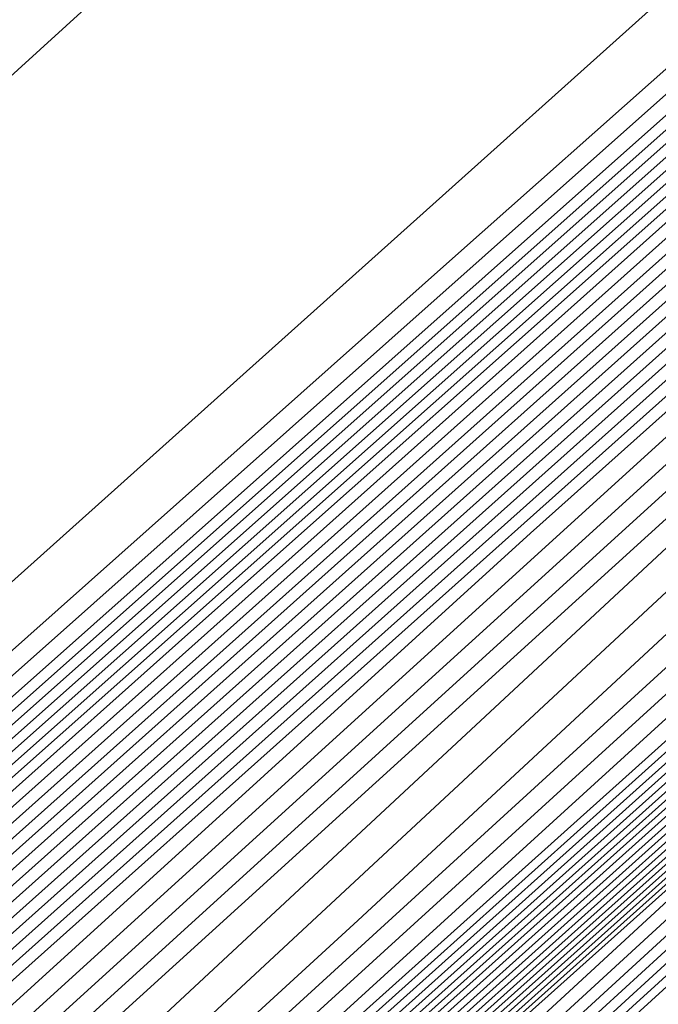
# Model space of a CAD drawing. Extents: x 3249832 to 3255657, y 13789405 to 13793316.
# Tile 931 of 1056: x 3253210.459 to 3253211.257, y 13791260.251 to 13791261.481. Entities that reach past the tile are written whole.
import ezdxf

# ---------------------------------------------------------------- set-up
doc = ezdxf.new("R2010")
doc.units = 0
doc.header["$LTSCALE"] = 100
doc.header["$MEASUREMENT"] = 0
for name, color, linetype in [('GRATIO_03231_CON', 1, 'CONTINUOUS'), ('GRATIO_0323_ICON', 1, 'CONTINUOUS'), ('TARGETS_EAST', 7, 'CONTINUOUS')]:
    doc.layers.add(name, color=color, linetype=linetype)

# ---------------------------------------------------------------- blocks, each defined once
blk = doc.blocks.new('Gratio_032316_contours')
at = {"layer": 'GRATIO_03231_CON', "color": 1, "linetype": 'Continuous', "flags": 128}
for points in [[(3253305.5469, 13791344.024), (3253290.1181, 13791330.7387), (3253272.3357, 13791315.4184), (3253257.3517, 13791302.4813), (3253257.3517, 13791302.4813), (3253249.0164, 13791295.2334), (3253245.9727, 13791292.5302), (3253245.5616, 13791292.1146), (3253245.4762, 13791292.0211), (3253244.818, 13791291.4501), (3253243.0404, 13791289.8933), (3253239.8737, 13791287.0921), (3253236.1559, 13791283.7849), (3253233.0015, 13791280.9598), (3253231.2433, 13791279.3563), (3253230.5862, 13791278.7206), (3253230.4531, 13791278.5507), (3253230.0551, 13791278.1548), (3253227.7563, 13791276.0837), (3253221.709, 13791270.6983), (3253210.9996, 13791261.1826), (3253198.4505, 13791250.0113), (3253187.8184, 13791240.4816), (3253181.8812, 13791235.039)], [(3253286.912, 13791327.9035), (3253270.3004, 13791313.5879), (3253256.4599, 13791301.6341), (3253256.4599, 13791301.6341), (3253248.781, 13791294.9495), (3253245.9825, 13791292.4501), (3253245.6151, 13791292.0541), (3253245.6386, 13791292.0257), (3253245.6483, 13791292.0135), (3253245.6487, 13791292.0121), (3253245.5979, 13791291.9759), (3253245.2689, 13791291.697), (3253244.3887, 13791290.927), (3253242.8213, 13791289.5405), (3253240.9812, 13791287.9036), (3253239.42, 13791286.5053), (3253238.5497, 13791285.7117), (3253238.2245, 13791285.3971), (3253238.1586, 13791285.313), (3253237.7616, 13791284.9396), (3253235.2234, 13791282.6723), (3253228.4292, 13791276.6354), (3253216.3275, 13791265.8906), (3253202.1197, 13791253.2507)], [(3253297.9252, 13791337.3275), (3253283.7059, 13791325.0683), (3253268.2652, 13791311.7574), (3253255.5681, 13791300.7867), (3253255.5681, 13791300.7867), (3253248.5453, 13791294.6658), (3253245.9894, 13791292.3731), (3253245.6585, 13791292.0044), (3253245.2891, 13791291.6207), (3253242.5317, 13791289.1442), (3253235.0149, 13791282.4623), (3253221.5564, 13791270.5131), (3253205.7297, 13791256.4376), (3253192.2971, 13791244.4276), (3253184.7822, 13791237.5917), (3253181.7553, 13791234.7055)], [(3253294.1143, 13791333.9792), (3253280.4998, 13791322.2331), (3253266.2299, 13791309.9269), (3253254.6763, 13791299.9394), (3253254.6763, 13791299.9394), (3253248.3094, 13791294.3823), (3253245.9952, 13791292.2975), (3253245.6983, 13791291.9593), (3253245.7233, 13791291.9291), (3253245.7346, 13791291.9149), (3253245.7365, 13791291.9117), (3253245.3442, 13791291.5696), (3253242.6151, 13791289.1599), (3253235.2176, 13791282.6089), (3253221.988, 13791270.8756), (3253206.4354, 13791257.0484), (3253193.237, 13791245.2483), (3253185.8477, 13791238.5266), (3253182.834, 13791235.6556)], [(3253297.4758, 13791336.8077), (3253286.4926, 13791327.2827), (3253274.0872, 13791316.5633), (3253262.1555, 13791306.2704), (3253252.8796, 13791298.26), (3253252.8796, 13791298.26), (3253247.8086, 13791293.8493), (3253245.9616, 13791292.1988), (3253245.7253, 13791291.9302), (3253245.7544, 13791291.896), (3253245.7756, 13791291.8707), (3253245.7842, 13791291.8599), (3253245.4022, 13791291.5335), (3253242.76, 13791289.2202), (3253235.6147, 13791282.9133), (3253222.8491, 13791271.6035), (3253207.8468, 13791258.27), (3253195.117, 13791246.8895), (3253187.9788, 13791240.3964), (3253184.9915, 13791237.5556), (3253183.5248, 13791236.0898), (3253181.9475, 13791234.5888)], [(3253294.0264, 13791333.7838), (3253282.6818, 13791323.9345), (3253270.881, 13791313.7282), (3253260.1195, 13791304.4408), (3253251.9851, 13791297.4158), (3253251.9851, 13791297.4158), (3253247.5668, 13791293.5726), (3253245.9578, 13791292.1343), (3253245.7524, 13791291.8998), (3253245.7785, 13791291.869), (3253245.7972, 13791291.8468), (3253245.8031, 13791291.8391), (3253245.4248, 13791291.5224), (3253242.8276, 13791289.2555), (3253235.811, 13791283.068), (3253223.2789, 13791271.9681), (3253208.5524, 13791258.8809), (3253196.057, 13791247.7101), (3253189.0443, 13791241.3313), (3253186.0703, 13791238.5056), (3253184.5171, 13791236.9659), (3253182.7719, 13791235.3171)], [(3253301.2946, 13791340.0843), (3253290.5771, 13791330.7598), (3253278.8709, 13791320.5862), (3253267.6752, 13791310.8926), (3253258.0866, 13791302.6075), (3253251.1014, 13791296.5591), (3253251.1014, 13791296.5591), (3253247.3482, 13791293.2691), (3253245.9857, 13791292.0326), (3253245.8053, 13791291.8379), (3253245.4404, 13791291.5193), (3253242.8928, 13791289.2936), (3253236.0065, 13791283.2235), (3253223.7085, 13791272.3331), (3253209.258, 13791259.4918), (3253196.997, 13791248.5307)], [(3253298.8003, 13791337.8979), (3253287.1277, 13791327.7359), (3253275.0601, 13791317.238), (3253264.4689, 13791308.0576), (3253256.0501, 13791300.7785), (3253250.2052, 13791295.7169), (3253250.2052, 13791295.7169), (3253247.1023, 13791292.9973), (3253245.9749, 13791291.9762), (3253245.823, 13791291.8182), (3253245.4605, 13791291.5107), (3253242.9585, 13791289.331), (3253236.2019, 13791283.3791), (3253224.1381, 13791272.698), (3253209.9636, 13791260.1027), (3253197.937, 13791249.3514)], [(3253293.8117, 13791333.5251), (3253280.2291, 13791321.688), (3253267.4383, 13791310.5415), (3253258.0564, 13791302.3876), (3253251.9769, 13791297.1206), (3253248.4126, 13791294.0327), (3253248.4126, 13791294.0327), (3253246.6104, 13791292.4537), (3253245.9532, 13791291.8634), (3253245.8583, 13791291.7788), (3253245.5009, 13791291.4935), (3253243.0901, 13791289.4058), (3253236.5929, 13791283.6903), (3253224.9974, 13791273.4279), (3253211.3747, 13791261.3246), (3253199.817, 13791250.9926)], [(3253303.3766, 13791341.8216), (3253291.3173, 13791331.3387), (3253276.7797, 13791318.6641), (3253263.6275, 13791307.1932), (3253254.8502, 13791299.5526), (3253249.9404, 13791295.2916), (3253247.5164, 13791293.1906), (3253247.5164, 13791293.1906), (3253246.3645, 13791292.182), (3253245.9424, 13791291.807), (3253245.8759, 13791291.7592), (3253245.5211, 13791291.4849), (3253243.1558, 13791289.4432), (3253236.7883, 13791283.8459), (3253225.427, 13791273.7928), (3253212.0803, 13791261.9355), (3253200.757, 13791251.8132)], [(3253301.8648, 13791340.4944), (3253288.823, 13791329.1523), (3253273.3304, 13791315.6401), (3253259.8166, 13791303.845), (3253251.6439, 13791296.7176), (3253247.9038, 13791293.4626), (3253246.6201, 13791292.3484), (3253246.6201, 13791292.3484), (3253246.1185, 13791291.9102), (3253245.9316, 13791291.7506), (3253245.8936, 13791291.7395), (3253245.5413, 13791291.4763), (3253243.2216, 13791289.4806), (3253236.9838, 13791284.0015), (3253225.8566, 13791274.1578), (3253212.7859, 13791262.5464), (3253201.6971, 13791252.6338)], [(3253300.5659, 13791339.3531), (3253286.8018, 13791327.3792), (3253270.614, 13791313.2571), (3253256.8561, 13791301.242), (3253256.8561, 13791301.242), (3253249.1677, 13791294.5269), (3253246.3316, 13791292.0564), (3253245.917, 13791291.7134), (3253245.8985, 13791291.7327), (3253245.8749, 13791291.7575), (3253245.8508, 13791291.783), (3253245.5102, 13791291.5214), (3253243.2545, 13791289.5523), (3253237.1645, 13791284.1725), (3253226.2818, 13791274.5273), (3253213.4909, 13791263.1579), (3253202.6371, 13791253.4544), (3253196.5029, 13791247.8755)], [(3253299.3936, 13791338.3158), (3253285.9267, 13791326.6004), (3253270.0887, 13791312.7829), (3253256.6286, 13791301.0263), (3253256.6286, 13791301.0263), (3253249.1075, 13791294.4545), (3253246.3347, 13791292.0351), (3253245.9313, 13791291.6968), (3253245.9158, 13791291.7129), (3253245.8948, 13791291.7349), (3253245.8719, 13791291.7591), (3253245.5445, 13791291.5105), (3253243.3838, 13791289.6293), (3253237.5546, 13791284.4844), (3253227.1408, 13791275.2574), (3253214.9021, 13791264.3798), (3253204.5171, 13791255.0956), (3253198.634, 13791249.7453)], [(3253298.8074, 13791337.7972), (3253285.4891, 13791326.2109), (3253269.826, 13791312.5458), (3253256.5148, 13791300.9184), (3253256.5148, 13791300.9184), (3253249.0774, 13791294.4183), (3253246.3362, 13791292.0244), (3253245.9385, 13791291.6884), (3253245.9245, 13791291.7029), (3253245.9047, 13791291.7236), (3253245.8825, 13791291.7472), (3253245.5616, 13791291.5051), (3253243.4484, 13791289.6678), (3253237.7496, 13791284.6404), (3253227.5703, 13791275.6225), (3253215.6076, 13791264.9907), (3253205.4571, 13791255.9162), (3253199.6995, 13791250.6802)], [(3253298.2213, 13791337.2785), (3253285.0516, 13791325.8215), (3253269.5634, 13791312.3086), (3253256.4011, 13791300.8106), (3253256.4011, 13791300.8106), (3253249.0474, 13791294.3821), (3253246.3377, 13791292.0137), (3253245.9456, 13791291.6801), (3253245.9331, 13791291.693), (3253245.9146, 13791291.7123), (3253245.8931, 13791291.7353), (3253245.5788, 13791291.4997), (3253243.513, 13791289.7063), (3253237.9447, 13791284.7964), (3253227.9998, 13791275.9876), (3253216.3132, 13791265.6017), (3253206.3971, 13791256.7368), (3253200.765, 13791251.6151)], [(3253297.6351, 13791336.7598), (3253284.614, 13791325.4321), (3253269.3007, 13791312.0715), (3253256.2873, 13791300.7027), (3253256.2873, 13791300.7027), (3253249.0173, 13791294.3459), (3253246.3392, 13791292.003), (3253245.9528, 13791291.6718), (3253245.9418, 13791291.683), (3253245.9246, 13791291.701), (3253245.9036, 13791291.7234), (3253245.5959, 13791291.4943), (3253243.5777, 13791289.7448), (3253238.1397, 13791284.9524), (3253228.4293, 13791276.3526), (3253217.0188, 13791266.2126), (3253207.3371, 13791257.5574), (3253201.8305, 13791252.55)], [(3253296.4628, 13791335.7225), (3253283.739, 13791324.6533), (3253268.7754, 13791311.5973), (3253256.0598, 13791300.487), (3253256.0598, 13791300.487), (3253248.9571, 13791294.2735), (3253246.3422, 13791291.9817), (3253245.9672, 13791291.6551), (3253245.9591, 13791291.6632), (3253245.9444, 13791291.6784), (3253245.9247, 13791291.6995), (3253245.6303, 13791291.4835), (3253243.707, 13791289.8217), (3253238.5298, 13791285.2643), (3253229.2882, 13791277.0827), (3253218.4299, 13791267.4345), (3253209.2171, 13791259.1986), (3253203.9616, 13791254.4197), (3253201.1727, 13791251.8059)], [(3253295.8766, 13791335.2039), (3253283.3014, 13791324.2639), (3253268.5128, 13791311.3602), (3253255.946, 13791300.3791), (3253255.946, 13791300.3791), (3253248.9265, 13791294.2379), (3253246.3394, 13791291.9757), (3253245.9599, 13791291.6626), (3253245.671, 13791291.4535), (3253243.7876, 13791289.8436), (3253238.7321, 13791285.4127), (3253229.7199, 13791277.4455), (3253219.1357, 13791268.0451), (3253210.1571, 13791260.0192), (3253205.0271, 13791255.3546), (3253202.2515, 13791252.7559), (3253199.4019, 13791250.1069)], [(3253295.2905, 13791334.6852), (3253282.8639, 13791323.8745), (3253268.2501, 13791311.123), (3253255.8323, 13791300.2713), (3253255.8323, 13791300.2713), (3253248.8964, 13791294.2017), (3253246.3407, 13791291.9652), (3253245.9663, 13791291.6551), (3253245.6849, 13791291.4516), (3253243.8502, 13791289.8842), (3253238.9263, 13791285.5696), (3253230.1491, 13791277.8109), (3253219.8413, 13791268.6561), (3253211.0971, 13791260.8398), (3253206.0926, 13791256.2895), (3253203.3302, 13791253.706), (3253200.3942, 13791250.9829)], [(3253294.7043, 13791334.1666), (3253282.4263, 13791323.485), (3253267.9874, 13791310.8859), (3253255.7185, 13791300.1634), (3253255.7185, 13791300.1634), (3253248.8663, 13791294.1655), (3253246.342, 13791291.9548), (3253245.9728, 13791291.6476), (3253245.6988, 13791291.4496), (3253243.9128, 13791289.9248), (3253239.1204, 13791285.7266), (3253230.5783, 13791278.1762), (3253220.5468, 13791269.2671), (3253212.0371, 13791261.6604), (3253207.1581, 13791257.2244), (3253204.409, 13791254.656), (3253201.3865, 13791251.859)], [(3253293.532, 13791333.1293), (3253281.5512, 13791322.7062), (3253267.4621, 13791310.4117), (3253255.491, 13791299.9477), (3253255.491, 13791299.9477), (3253248.8061, 13791294.0932), (3253246.3446, 13791291.9339), (3253245.9856, 13791291.6326), (3253245.7266, 13791291.4457), (3253244.038, 13791290.006), (3253239.5087, 13791286.0404), (3253231.4368, 13791278.9069), (3253221.9579, 13791270.489), (3253213.9171, 13791263.3016), (3253209.2892, 13791259.0942), (3253206.5665, 13791256.556), (3253203.3711, 13791253.6111), (3253198.435, 13791249.1551)], [(3253299.2197, 13791338.0118), (3253292.9458, 13791332.6106), (3253281.1137, 13791322.3168), (3253267.1995, 13791310.1745), (3253255.3772, 13791299.8398), (3253255.3772, 13791299.8398), (3253248.776, 13791294.057), (3253246.3459, 13791291.9235), (3253245.992, 13791291.6251), (3253245.7404, 13791291.4437), (3253244.1006, 13791290.0466), (3253239.7028, 13791286.1973), (3253231.866, 13791279.2722), (3253222.6634, 13791271.1), (3253214.8572, 13791264.1222), (3253210.3547, 13791260.0291), (3253207.6452, 13791257.506), (3253204.3634, 13791254.4872), (3253199.2594, 13791249.8834)], [(3253298.5547, 13791337.4253), (3253292.3597, 13791332.0919), (3253280.6761, 13791321.9274), (3253266.9368, 13791309.9374), (3253255.2635, 13791299.732), (3253255.2635, 13791299.732), (3253248.7459, 13791294.0208), (3253246.3472, 13791291.9131), (3253245.9984, 13791291.6176), (3253245.7543, 13791291.4418), (3253244.1633, 13791290.0872), (3253239.897, 13791286.3542), (3253232.2952, 13791279.6376), (3253223.3689, 13791271.711), (3253215.7972, 13791264.9428), (3253211.4202, 13791260.964), (3253208.724, 13791258.4561), (3253205.3558, 13791255.3632), (3253200.0838, 13791250.6117)], [(3253297.8898, 13791336.8388), (3253291.7735, 13791331.5733), (3253280.2386, 13791321.538), (3253266.6742, 13791309.7003), (3253255.1497, 13791299.6241), (3253255.1497, 13791299.6241), (3253248.7158, 13791293.9847), (3253246.3484, 13791291.9027), (3253246.0048, 13791291.6101), (3253245.7682, 13791291.4398), (3253244.2259, 13791290.1279), (3253240.0911, 13791286.5111), (3253232.7244, 13791280.0029), (3253224.0745, 13791272.322), (3253216.7372, 13791265.7634), (3253212.4857, 13791261.8989), (3253209.8027, 13791259.4061), (3253206.3481, 13791256.2393), (3253200.9081, 13791251.34)], [(3253296.5599, 13791335.6659), (3253290.6012, 13791330.536), (3253279.3635, 13791320.7592), (3253266.1487, 13791309.2262), (3253254.9216, 13791299.409), (3253254.9216, 13791299.409), (3253248.6544, 13791293.9137), (3253246.3492, 13791291.884), (3253246.0155, 13791291.5976), (3253245.7941, 13791291.438), (3253244.3499, 13791290.2105), (3253240.4789, 13791286.8256), (3253233.5827, 13791280.7338), (3253225.4855, 13791273.5439), (3253218.6172, 13791267.4046), (3253214.6168, 13791263.7686), (3253211.9602, 13791261.3061), (3253208.3327, 13791257.9914), (3253202.5569, 13791252.7966), (3253198.0054, 13791248.6846)], [(3253295.895, 13791335.0794), (3253290.015, 13791330.0173), (3253278.9259, 13791320.3698), (3253265.8859, 13791308.9893), (3253254.8073, 13791299.3018), (3253254.8073, 13791299.3018), (3253248.6231, 13791293.879), (3253246.3486, 13791291.8757), (3253246.0198, 13791291.5926), (3253245.8062, 13791291.4382), (3253244.4114, 13791290.2525), (3253240.6725, 13791286.9832), (3253234.0118, 13791281.0993), (3253226.191, 13791274.1549), (3253219.5572, 13791268.2252), (3253215.6823, 13791264.7035), (3253213.039, 13791262.2561), (3253209.325, 13791258.8675), (3253203.3813, 13791253.5249), (3253198.6206, 13791249.2276)], [(3253295.23, 13791334.4929), (3253289.4289, 13791329.4987), (3253278.4883, 13791319.9804), (3253265.6231, 13791308.7524), (3253254.6931, 13791299.1945), (3253254.6931, 13791299.1945), (3253248.5919, 13791293.8442), (3253246.3481, 13791291.8674), (3253246.0241, 13791291.5876), (3253245.8182, 13791291.4384), (3253244.4728, 13791290.2945), (3253240.8661, 13791287.1407), (3253234.4408, 13791281.4648), (3253226.8965, 13791274.7659), (3253220.4972, 13791269.0458), (3253216.7478, 13791265.6384), (3253214.1177, 13791263.2062), (3253210.3173, 13791259.7436), (3253204.2057, 13791254.2532), (3253199.2357, 13791249.7706)], [(3253294.5651, 13791333.9064), (3253288.8427, 13791328.98), (3253278.0508, 13791319.591), (3253265.3603, 13791308.5154), (3253254.5788, 13791299.0873), (3253254.5788, 13791299.0873), (3253248.5606, 13791293.8094), (3253246.3476, 13791291.8591), (3253246.0284, 13791291.5826), (3253245.8303, 13791291.4386), (3253244.5342, 13791290.3365), (3253241.0598, 13791287.2982), (3253234.8699, 13791281.8304), (3253227.6021, 13791275.3769), (3253221.4372, 13791269.8664), (3253217.8133, 13791266.5733), (3253215.1964, 13791264.1562), (3253211.3096, 13791260.6196), (3253205.03, 13791254.9816), (3253199.8509, 13791250.3136)], [(3253293.2352, 13791332.7334), (3253287.6704, 13791327.9427), (3253277.1756, 13791318.8122), (3253264.8347, 13791308.0415), (3253254.3502, 13791298.8728), (3253254.3502, 13791298.8728), (3253248.498, 13791293.7398), (3253246.3465, 13791291.8425), (3253246.037, 13791291.5725), (3253245.8544, 13791291.4389), (3253244.6571, 13791290.4204), (3253241.447, 13791287.6133), (3253235.728, 13791282.5614), (3253229.0131, 13791276.5989), (3253223.3172, 13791271.5076), (3253219.9444, 13791268.4431), (3253217.3539, 13791266.0562), (3253213.2943, 13791262.3717), (3253206.6788, 13791256.4382), (3253201.0812, 13791251.3996)], [(3253287.0842, 13791327.424), (3253276.7381, 13791318.4228), (3253264.5718, 13791307.8046), (3253254.2359, 13791298.7656), (3253254.2359, 13791298.7656), (3253248.4668, 13791293.705), (3253246.346, 13791291.8342), (3253246.0414, 13791291.5675), (3253245.8665, 13791291.4391), (3253244.7186, 13791290.4624), (3253241.6406, 13791287.7709), (3253236.1571, 13791282.9269), (3253229.7186, 13791277.2099), (3253224.2572, 13791272.3282), (3253221.0099, 13791269.378), (3253218.4327, 13791267.0063), (3253214.2866, 13791263.2478), (3253207.5032, 13791257.1665), (3253201.6964, 13791251.9426)], [(3253215.2789, 13791264.1239), (3253208.3275, 13791257.8948), (3253202.3116, 13791252.4856), (3253202.0615, 13791252.1469), (3253210.641, 13791259.5775), (3253224.0475, 13791271.2671)], [(3253216.2712, 13791264.9999), (3253209.1519, 13791258.6231), (3253202.9268, 13791253.0285), (3253202.4719, 13791252.5085), (3253210.8886, 13791259.7953), (3253224.1783, 13791271.3822)], [(3253218.2559, 13791266.7521), (3253210.8007, 13791260.0797), (3253204.1571, 13791254.1145), (3253203.2928, 13791253.2315), (3253211.3839, 13791260.2309), (3253224.4398, 13791271.6125)], [(3253219.2482, 13791267.6281), (3253211.625, 13791260.8081), (3253204.7723, 13791254.6575), (3253203.7033, 13791253.5931), (3253211.6316, 13791260.4487), (3253224.5706, 13791271.7276)], [(3253220.2405, 13791268.5042), (3253212.4494, 13791261.5364), (3253205.3874, 13791255.2005), (3253204.1138, 13791253.9546), (3253211.8793, 13791260.6665), (3253224.7014, 13791271.8427)], [(3253221.2328, 13791269.3803), (3253213.2738, 13791262.2647), (3253206.0026, 13791255.7435), (3253204.5242, 13791254.3161), (3253212.1269, 13791260.8843), (3253224.8322, 13791271.9579)], [(3253223.2174, 13791271.1324), (3253214.9226, 13791263.7213), (3253207.2329, 13791256.8294), (3253205.3451, 13791255.0392), (3253212.6222, 13791261.3199), (3253225.0938, 13791272.1881)], [(3253215.7469, 13791264.4496), (3253207.8481, 13791257.3724), (3253205.7556, 13791255.4008), (3253212.8699, 13791261.5377), (3253225.2246, 13791272.3033)], [(3253216.5713, 13791265.1779), (3253208.4633, 13791257.9154), (3253206.1661, 13791255.7623), (3253213.1176, 13791261.7555), (3253225.3554, 13791272.4184)], [(3253217.3957, 13791265.9062), (3253209.0785, 13791258.4584), (3253206.5765, 13791256.1238), (3253213.3652, 13791261.9733), (3253225.4862, 13791272.5335)], [(3253219.0444, 13791267.3629), (3253210.3088, 13791259.5444), (3253207.3974, 13791256.8469), (3253213.8606, 13791262.4089), (3253225.7478, 13791272.7638)], [(3253219.8688, 13791268.0912), (3253210.924, 13791260.0874), (3253207.8079, 13791257.2085), (3253214.1082, 13791262.6267), (3253225.8785, 13791272.8789)], [(3253220.6932, 13791268.8195), (3253211.5391, 13791260.6304), (3253208.2184, 13791257.57), (3253214.3559, 13791262.8445), (3253226.0093, 13791272.9941)], [(3253221.5176, 13791269.5478), (3253212.1543, 13791261.1733), (3253208.6288, 13791257.9315), (3253214.6035, 13791263.0623), (3253226.1401, 13791273.1092)], [(3253223.1663, 13791271.0044), (3253213.3846, 13791262.2593), (3253209.4497, 13791258.6546), (3253215.0989, 13791263.4979), (3253226.4017, 13791273.3395)], [(3253223.9907, 13791271.7327), (3253213.9998, 13791262.8023), (3253209.8602, 13791259.0161), (3253215.3465, 13791263.7157), (3253226.5325, 13791273.4546)], [(3253224.8151, 13791272.4611), (3253214.615, 13791263.3453), (3253210.2707, 13791259.3777), (3253215.5942, 13791263.9335)], [(3253215.2302, 13791263.8883), (3253210.6811, 13791259.7392), (3253215.8418, 13791264.1513)]]:
    blk.add_lwpolyline(points, dxfattribs=at)
at = {"layer": 'GRATIO_03231_CON', "color": 5, "linetype": 'Continuous', "flags": 128}
for points in [[(3253214.6422, 13791264.5853), (3253212.8222, 13791262.9063), (3253208.2687, 13791258.8242), (3253200.3437, 13791251.7668)], [(3253215.6643, 13791266.1251), (3253212.3094, 13791263.1053), (3253209.5883, 13791260.6277), (3253208.0922, 13791259.1951), (3253207.5174, 13791258.5543), (3253207.3366, 13791258.2638), (3253206.9358, 13791257.8005), (3253205.3552, 13791256.3177), (3253201.5485, 13791252.8872)]]:
    blk.add_lwpolyline(points, dxfattribs=at)
at = {"layer": 'GRATIO_0323_ICON', "color": 7, "linetype": 'Continuous', "flags": 128}
for points in [[(3253300.9251, 13791339.8317), (3253290.3035, 13791330.631), (3253277.2933, 13791319.3984), (3253264.1915, 13791308.1), (3253253.774, 13791299.1043), (3253253.774, 13791299.1043), (3253248.0502, 13791294.126), (3253245.9648, 13791292.2639), (3253245.696, 13791291.9631), (3253245.7252, 13791291.9283), (3253245.7463, 13791291.903), (3253245.7564, 13791291.8904), (3253245.372, 13791291.5529), (3253242.6874, 13791289.1902), (3253235.4161, 13791282.7611), (3253222.4185, 13791271.2395), (3253207.1411, 13791257.6592), (3253194.177, 13791246.0689), (3253186.9132, 13791239.4615), (3253183.9128, 13791236.6056), (3253182.5325, 13791235.2138)], [(3253296.306, 13791335.7115), (3253283.6784, 13791324.7119), (3253271.2492, 13791313.8897), (3253261.2627, 13791305.2226), (3253254.0135, 13791298.9495), (3253249.3089, 13791294.8748), (3253249.3089, 13791294.8748), (3253246.8563, 13791292.7255), (3253245.9641, 13791291.9198), (3253245.8406, 13791291.7985), (3253245.4807, 13791291.5021), (3253243.0243, 13791289.3684), (3253236.3974, 13791283.5347), (3253224.5678, 13791273.063), (3253210.6692, 13791260.7137), (3253198.877, 13791250.172)], [(3253299.9797, 13791338.8345), (3253286.3642, 13791326.9898), (3253270.3513, 13791313.02), (3253256.7424, 13791301.1342), (3253256.7424, 13791301.1342), (3253249.1376, 13791294.4907), (3253246.3331, 13791292.0457), (3253245.9241, 13791291.7051), (3253245.9072, 13791291.7228), (3253245.8849, 13791291.7462), (3253245.8614, 13791291.7711), (3253245.5273, 13791291.516), (3253243.3191, 13791289.5908), (3253237.3595, 13791284.3285), (3253226.7113, 13791274.8924), (3253214.1965, 13791263.7689), (3253203.5771, 13791254.275), (3253197.5684, 13791248.8104)], [(3253297.0489, 13791336.2412), (3253284.1765, 13791325.0427), (3253269.0381, 13791311.8344), (3253256.1735, 13791300.5949), (3253256.1736, 13791300.5949), (3253248.9872, 13791294.3097), (3253246.3407, 13791291.9924), (3253245.96, 13791291.6635), (3253245.9504, 13791291.6731), (3253245.9345, 13791291.6897), (3253245.9142, 13791291.7114), (3253245.6131, 13791291.4889), (3253243.6423, 13791289.7832), (3253238.3348, 13791285.1083), (3253228.8587, 13791276.7177), (3253217.7243, 13791266.8236), (3253208.2771, 13791258.378), (3253202.896, 13791253.4848), (3253200.094, 13791250.8559)], [(3253294.1182, 13791333.6479), (3253281.9888, 13791323.0956), (3253267.7248, 13791310.6488), (3253255.6047, 13791300.0556), (3253255.6047, 13791300.0556), (3253248.8362, 13791294.1293), (3253246.3433, 13791291.9444), (3253245.9792, 13791291.6401), (3253245.7127, 13791291.4477), (3253243.9754, 13791289.9654), (3253239.3146, 13791285.8835), (3253231.0075, 13791278.5416), (3253221.2523, 13791269.8781), (3253212.9771, 13791262.481), (3253208.2236, 13791258.1593), (3253205.4877, 13791255.606), (3253202.3788, 13791252.7351), (3253197.6106, 13791248.4267)], [(3253297.2249, 13791336.2524), (3253291.1874, 13791331.0546), (3253279.801, 13791321.1486), (3253266.4115, 13791309.4632), (3253255.0359, 13791299.5163), (3253255.0359, 13791299.5163), (3253248.6857, 13791293.9485), (3253246.3497, 13791291.8923), (3253246.0112, 13791291.6026), (3253245.782, 13791291.4379), (3253244.2885, 13791290.1685), (3253240.2853, 13791286.6681), (3253233.1536, 13791280.3683), (3253224.78, 13791272.9329), (3253217.6772, 13791266.584), (3253213.5512, 13791262.8337), (3253210.8815, 13791260.3561), (3253207.3404, 13791257.1154), (3253201.7325, 13791252.0683)], [(3253293.9001, 13791333.3199), (3253288.2566, 13791328.4613), (3253277.6132, 13791319.2016), (3253265.0975, 13791308.2785), (3253254.4645, 13791298.9801), (3253254.4645, 13791298.9801), (3253248.5293, 13791293.7746), (3253246.3471, 13791291.8508), (3253246.0327, 13791291.5776), (3253245.8424, 13791291.4387), (3253244.5957, 13791290.3784), (3253241.2534, 13791287.4558), (3253235.299, 13791282.1959), (3253228.3076, 13791275.9879), (3253222.3772, 13791270.687), (3253218.8788, 13791267.5082), (3253216.2752, 13791265.1062), (3253212.302, 13791261.4957), (3253205.8544, 13791255.7099), (3253200.4661, 13791250.8566)], [(3253217.2635, 13791265.876), (3253209.9763, 13791259.3514), (3253203.5419, 13791253.5715), (3253202.8824, 13791252.87), (3253211.1363, 13791260.0131), (3253224.3091, 13791271.4973)], [(3253222.2251, 13791270.2563), (3253214.0982, 13791262.993), (3253206.6178, 13791256.2865), (3253204.9347, 13791254.6777), (3253212.3746, 13791261.1021), (3253224.963, 13791272.073)], [(3253218.2201, 13791266.6346), (3253209.6936, 13791259.0014), (3253206.987, 13791256.4854), (3253213.6129, 13791262.1911), (3253225.617, 13791272.6487)], [(3253222.3419, 13791270.2761), (3253212.7695, 13791261.7163), (3253209.0393, 13791258.2931), (3253214.8512, 13791263.2801), (3253226.2709, 13791273.2243)]]:
    blk.add_lwpolyline(points, dxfattribs=at)

msp = doc.modelspace()

# ---------------------------------------------------------------- block references
at = {"layer": 'TARGETS_EAST'}
msp.add_blockref('Gratio_032316_contours', (0, 0), dxfattribs=at)

doc.saveas('drawing.dxf')
